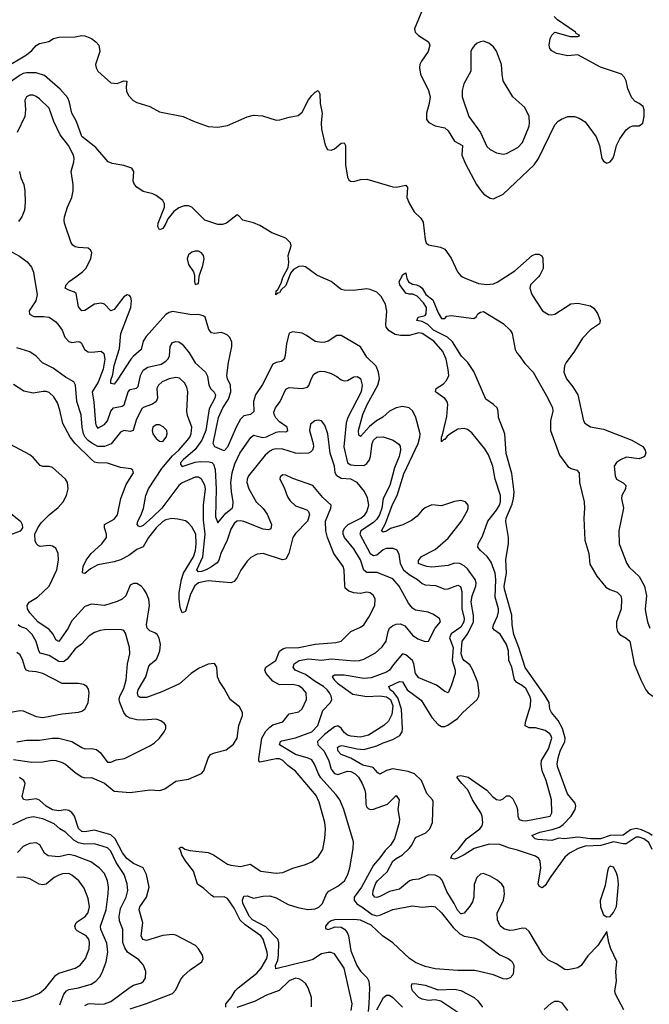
# Model space of a CAD drawing. Header units: inches. Extents: x 1603819 to 1745079, y 385938 to 533966.
# Tile 336 of 561: x 1733868 to 1737752, y 425508 to 431587. Entities that reach past the tile are written whole.
import ezdxf

# ---------------------------------------------------------------- set-up
doc = ezdxf.new("R2010")
doc.units = ezdxf.units.IN
doc.header["$MEASUREMENT"] = 0
doc.layers.add('B7432', color=7, linetype='Continuous')
doc.layers.add('B7433', color=7, linetype='Continuous')

msp = doc.modelspace()

# ---------------------------------------------------------------- linework, layer by layer
at = {"layer": 'B7432', "color": 5}
for points, elevation in [([(1733956.9, 430000), (1733975.8, 429890), (1733966.6, 429850), (1733925.6, 429790), (1733927.8, 429767.8), (1733954.4, 429754.4), (1734014.5, 429754.5), (1734050, 429749.8), (1734090, 429721.5), (1734110, 429699.7), (1734129, 429670), (1734146.4, 429626.4), (1734170, 429599.8), (1734190, 429594.6), (1734230, 429600.5), (1734238, 429598), (1734249.6, 429589.6), (1734267.6, 429550), (1734290, 429536.9), (1734310, 429534.8), (1734370, 429540.7), (1734386.8, 429526.8), (1734393.5, 429490), (1734382.4, 429430), (1734351.1, 429348.9), (1734314.7, 429290), (1734325.1, 429225.1), (1734335.6, 429095.6), (1734339.6, 429079.6), (1734350, 429064.7), (1734390, 429087.9), (1734409.5, 429110), (1734429.1, 429170), (1734446.3, 429190), (1734499, 429201), (1734511.5, 429208.5), (1734536, 429290), (1734550, 429303.4), (1734588.9, 429311.1), (1734598.3, 429321.7), (1734613.4, 429390), (1734630, 429422.2), (1734658.9, 429441.1), (1734739.7, 429460.3), (1734770, 429478), (1734781.5, 429490), (1734790.9, 429510), (1734796.2, 429570), (1734810, 429594.5), (1734830, 429600.3), (1734850, 429597.1), (1734870, 429583.1), (1734912.2, 429530), (1734950, 429467.4), (1735014, 429410), (1735026.4, 429386.4), (1735035, 429330), (1735047.3, 429307.3), (1735067.6, 429287.6), (1735075, 429270), (1735071.4, 429250), (1735035.8, 429184.2), (1735015.8, 429050), (1734991.6, 428990), (1734950, 428932.8), (1734875.3, 428870), (1734859.2, 428850), (1734860.6, 428840.6), (1734870, 428829), (1734950, 428855.3), (1734980.6, 428859.4), (1735036.7, 428856.7), (1735052.5, 428852.5), (1735062.3, 428842.3), (1735073.4, 428810), (1735079.4, 428690), (1735076.6, 428516.6), (1735090, 428480.7), (1735139.5, 428540.5), (1735178.2, 428570), (1735181.7, 428578.3), (1735185.5, 428610), (1735174.3, 428674.3), (1735170.8, 428730), (1735178.7, 428790), (1735195.6, 428844.4), (1735225.9, 428910), (1735292.6, 429007.4), (1735310, 429021.5), (1735368, 429008), (1735390, 429011.2), (1735450, 429040.2), (1735470, 429044.5), (1735510, 429043), (1735522, 429050), (1735517.4, 429070), (1735470, 429103.8), (1735448, 429128), (1735437, 429150), (1735436.2, 429163.8), (1735445.6, 429190), (1735475.2, 429230), (1735510, 429305.4), (1735530, 429315.4), (1735611.3, 429308.7), (1735642.5, 429317.5), (1735652.1, 429327.9), (1735667.8, 429372.2), (1735682.7, 429397.3), (1735706.9, 429413.1), (1735723.8, 429416.2), (1735750, 429413.9), (1735790, 429401.8), (1735824.1, 429384.1), (1735850, 429364.1), (1735870, 429357.2), (1735890, 429359.8), (1735930, 429381), (1735950, 429384.4), (1735970, 429371.2), (1735979.5, 429330), (1735973.8, 429290), (1735891.3, 429130), (1735881.7, 429098.3), (1735867.2, 428950), (1735890.9, 428850.9), (1735910, 428837.9), (1735930, 428836.3), (1735990, 428835.2), (1736010, 428846.6), (1736025.2, 428870), (1736032, 428890), (1736041.9, 428970), (1736050.1, 428989.9), (1736071.4, 429008.6), (1736110, 429010.5), (1736171.4, 428991.4), (1736206.9, 428966.9), (1736214.1, 428954.1), (1736216.3, 428930), (1736207.9, 428890), (1736180.9, 428819.1), (1736150.3, 428710), (1736109.1, 428630.9), (1736101.2, 428570), (1736087.8, 428530), (1736070, 428502.3), (1736050, 428481.6), (1735971.6, 428430), (1735966.5, 428410), (1736030, 428291.2), (1736050, 428277.8), (1736070, 428283.2), (1736110, 428316.2), (1736130, 428323.2), (1736170, 428324.2), (1736194.6, 428314.6), (1736207.1, 428287.1), (1736214.4, 428230), (1736235.5, 428190), (1736270, 428161.7), (1736322.3, 428130), (1736350, 428105.2), (1736370, 428096.8), (1736432.7, 428092.7), (1736490, 428070.8), (1736510, 428073.6), (1736570, 428094.8), (1736587, 428087), (1736595.6, 428055.6), (1736594.8, 427950), (1736609.6, 427890), (1736607.3, 427870), (1736590, 427835.8), (1736530, 427795), (1736519.1, 427770), (1736541.9, 427710), (1736535.9, 427630), (1736553.2, 427570), (1736554, 427550), (1736530, 427473), (1736510, 427430.8), (1736490, 427438), (1736438.5, 427478.5), (1736330, 427524.1), (1736310, 427550.3), (1736299, 427610), (1736290.6, 427630), (1736250, 427666.1), (1736230, 427670.9), (1736174.3, 427605.7), (1736149.8, 427570), (1736130, 427557.5), (1736036.4, 427523.6), (1735990, 427518.9), (1735870, 427538.9), (1735810, 427539), (1735795.6, 427530), (1735806.8, 427510), (1735827.3, 427490), (1735923.4, 427423.4), (1736010, 427407.7), (1736090, 427411.7), (1736130, 427405.7), (1736154.4, 427390), (1736169.9, 427350), (1736163.3, 427296.7), (1736143.7, 427256.3), (1736113.5, 427230), (1736019.2, 427170), (1735970, 427156.3), (1735910, 427163.4), (1735890, 427170.1), (1735870, 427185.2), (1735850, 427211.6), (1735830, 427226.9), (1735810, 427221), (1735747.1, 427172.9), (1735704.3, 427130), (1735706.3, 427110), (1735745.6, 427070), (1735774, 427010), (1735790, 426960.3), (1735810, 426933), (1735830, 426925.5), (1735890, 426947.8), (1735910, 426945.7), (1735938, 426930), (1735957, 426910), (1735980.9, 426870), (1735997, 426830), (1736001.7, 426810), (1736003.9, 426743.9), (1736007.8, 426727.8), (1736017, 426717), (1736030, 426709.8), (1736050, 426712.9), (1736137.2, 426742.8), (1736190, 426796), (1736209.3, 426770), (1736199.7, 426710), (1736209.8, 426650), (1736208.2, 426630), (1736180.2, 426530), (1736154.6, 426490), (1736122.3, 426457.7), (1736090, 426411.3), (1736050, 426367.6), (1735977.3, 426230), (1735930.9, 426170), (1735931.1, 426150), (1735948, 426128), (1735979.3, 426110), (1736042.1, 426062.1), (1736070, 426054.2), (1736090, 426057.7), (1736170, 426093.2), (1736290, 426115.3), (1736350, 426107), (1736410, 426113.7), (1736430, 426109.7), (1736470, 426072.4), (1736541, 425981), (1736582.8, 425942.8), (1736610, 425928.8), (1736670, 425917.2), (1736710, 425903.1), (1736830, 425812.4), (1736881.2, 425790), (1736898, 425778), (1736906.6, 425770), (1736915.6, 425750), (1736915.1, 425710), (1736909.6, 425690.4), (1736892.7, 425670), (1736870, 425662), (1736850, 425665.5), (1736790, 425690.4), (1736675.3, 425715.3), (1736570, 425716.5), (1736430, 425726.6), (1736370, 425740.1), (1736310, 425766.5), (1736273, 425790), (1736170, 425887.5), (1736105.3, 425930), (1736036.8, 425996.8), (1735970, 426027), (1735930, 426031.5), (1735810, 426029.1), (1735790, 426023.2), (1735769.8, 426010), (1735754.7, 425990), (1735754.8, 425974.8), (1735770, 425969.2), (1735814.4, 425985.6), (1735850, 425984.7), (1735871.6, 425971.6), (1735888.9, 425950), (1735896.4, 425930), (1735910, 425836.9), (1735947.6, 425747.6), (1735970, 425711.7), (1736011.1, 425671.1), (1736021.1, 425650), (1736026.5, 425610), (1736021.2, 425510), (1736017.6, 425462.4)], 240), ([(1737594.4, 425474.4), (1737543.1, 425570), (1737539.7, 425590), (1737549.7, 425650), (1737546.4, 425710), (1737551, 425771), (1737515.1, 425850), (1737502.7, 425890), (1737490, 425958), (1737434.8, 425870), (1737372.8, 425807.2), (1737332, 425748), (1737310, 425732.8), (1737250, 425720.4), (1737230, 425721.7), (1737177, 425757), (1737130, 425780.6), (1737094.9, 425814.9), (1737010, 425956.1), (1736990, 425974.8), (1736970, 425978.2), (1736915.7, 425964.3), (1736890, 425962.5), (1736854.4, 425974.4), (1736831.9, 425991.9), (1736816.2, 426030), (1736813.3, 426070), (1736851.7, 426150), (1736859, 426190), (1736854.9, 426230), (1736842, 426250), (1736813.1, 426273.1), (1736770, 426298.3), (1736730, 426314.2), (1736710, 426311.6), (1736687.8, 426290), (1736672.1, 426247.9), (1736668.4, 426170), (1736660.4, 426139.6), (1736645.7, 426114.3), (1736610, 426070.6), (1736593.6, 426066.4), (1736590, 426066.1), (1736567.9, 426087.9), (1736548.4, 426130), (1736503.5, 426203.5), (1736474.7, 426274.7), (1736460.4, 426290), (1736430, 426305.2), (1736390, 426307.7), (1736330, 426280.1), (1736290, 426276.3), (1736272.8, 426270), (1736210, 426218.9), (1736150, 426203.7), (1736090, 426172.2), (1736070, 426167.2), (1736059.6, 426170), (1736045.4, 426185.4), (1736047.3, 426210), (1736065, 426255), (1736075.3, 426270), (1736135.3, 426324.7), (1736170, 426390.6), (1736190, 426407.9), (1736230, 426430.1), (1736269.9, 426470), (1736287.7, 426490), (1736310, 426536.9), (1736373.8, 426566.2), (1736397.7, 426590), (1736414, 426630), (1736419, 426759), (1736415.1, 426770), (1736379.8, 426810), (1736346.3, 426890), (1736302.7, 426930), (1736264.4, 426944.4), (1736170, 426960.5), (1736129.8, 426950.2), (1736090, 426928.1), (1736076.4, 426936.4), (1736048.7, 426968.7), (1735983.7, 426983.7), (1735910, 427026.8), (1735850, 427049), (1735833.3, 427070), (1735827.5, 427092.5), (1735838.2, 427101.8), (1735854.9, 427105.1), (1735950, 427084), (1735990, 427081.8), (1736070, 427103.8), (1736110, 427122.4), (1736170, 427141.6), (1736212.8, 427167.2), (1736226.6, 427190), (1736230.3, 427209.7), (1736224.1, 427330), (1736199.5, 427399.5), (1736174.2, 427434.2), (1736152.7, 427450), (1736145.4, 427470), (1736210, 427500.9), (1736230, 427499.6), (1736257.4, 427450), (1736344.5, 427384.5), (1736410, 427278.9), (1736450, 427235.2), (1736470, 427223.5), (1736490, 427222.4), (1736509.1, 427230.9), (1736567.6, 427272.4), (1736601.4, 427310), (1736690, 427388.5), (1736699.8, 427410), (1736701.6, 427430), (1736693.6, 427493.6), (1736664.1, 427570), (1736643.7, 427603.7), (1736610, 427629.9), (1736601.6, 427641.6), (1736592.1, 427672.1), (1736597.1, 427750), (1736630, 427793.5), (1736667.5, 427870), (1736668.3, 427908.3), (1736653.3, 427990), (1736658.9, 428030), (1736682.2, 428090), (1736683.4, 428110), (1736677.6, 428130), (1736630, 428196.6), (1736610, 428214.4), (1736582, 428230), (1736550, 428232.3), (1736510, 428216.4), (1736410, 428205.9), (1736379.6, 428210), (1736342.4, 428222.4), (1736328.8, 428230), (1736327.3, 428247.3), (1736346.7, 428273.3), (1736430, 428316.6), (1736510, 428384.7), (1736592.8, 428490), (1736630, 428556.4), (1736635.2, 428570), (1736635.3, 428590), (1736618, 428610), (1736590, 428618.8), (1736550, 428612.1), (1736470, 428585.1), (1736410, 428592.4), (1736370, 428573.3), (1736350, 428557.6), (1736319.3, 428520.7), (1736285.1, 428494.9), (1736231.1, 428468.9), (1736155.7, 428444.3), (1736130, 428428.4), (1736110, 428422.9), (1736100.4, 428430), (1736124.1, 428475.9), (1736166.9, 428593.1), (1736197.1, 428650), (1736237.2, 428782.8), (1736325.2, 428970), (1736336.8, 429010), (1736337.9, 429030), (1736311.8, 429130), (1736293.6, 429170), (1736270, 429190.4), (1736230, 429199), (1736190, 429191.3), (1736150, 429170.4), (1736107.8, 429132.2), (1736069.5, 429110.5), (1736024.7, 429075.3), (1735970, 429013), (1735960.9, 429020.9), (1735958.5, 429050), (1735984, 429150), (1736011, 429210), (1736076.6, 429330), (1736087.1, 429370), (1736081.5, 429410), (1736066.9, 429446.9), (1736010, 429502.8), (1735970, 429567.9), (1735850, 429636.8), (1735823.4, 429636.6), (1735770, 429602.6), (1735750, 429595.1), (1735730, 429593.7), (1735690, 429600.4), (1735637.5, 429637.5), (1735610, 429650.8), (1735550, 429659.8), (1735530, 429651), (1735513, 429587), (1735506.1, 429513.9), (1735498.5, 429490), (1735482.7, 429477.3), (1735450.2, 429469.8), (1735430, 429459.6), (1735364.7, 429335.3), (1735321.8, 429270), (1735310.6, 429230), (1735312.3, 429167.7), (1735291.7, 429150), (1735250, 429140.9), (1735230, 429120.2), (1735202.8, 429070), (1735150, 428946.6), (1735130, 428924.8), (1735071.2, 428950), (1735060.8, 428970), (1735094.7, 429130), (1735121.4, 429190), (1735155.8, 429244.2), (1735170.3, 429290), (1735168, 429330), (1735149.1, 429369.1), (1735145.4, 429390), (1735155.3, 429470), (1735176, 429570), (1735176.3, 429596.3), (1735164.5, 429624.5), (1735150, 429639.3), (1735130, 429649.8), (1735110, 429654.5), (1735070, 429649.7), (1735050, 429654), (1735034.7, 429674.7), (1735011.5, 429750), (1734998.9, 429758.9), (1734970, 429765.6), (1734930, 429764), (1734810, 429785), (1734790, 429779.4), (1734770, 429766.2), (1734647.3, 429630), (1734630, 429602.4), (1734617.4, 429550), (1734570.4, 429509.6), (1734554.2, 429490), (1734470, 429360.3), (1734450, 429336.8), (1734430, 429340.9), (1734430, 429360.7), (1734443, 429397), (1734450, 429452), (1734482.9, 429557.1), (1734492, 429650), (1734552.9, 429810), (1734556.5, 429850), (1734553.4, 429873.4), (1734544.5, 429884.5), (1734530, 429887.3), (1734510, 429876.3), (1734450, 429796.9), (1734430, 429789.7), (1734390, 429829.7), (1734370, 429836.5), (1734329.6, 429830.4), (1734270, 429791.1), (1734250, 429789.7), (1734230, 429813.2), (1734215.6, 429895.6), (1734205.5, 429905.5), (1734170, 429916.1), (1734149, 429929), (1734153.5, 429950), (1734172.2, 429970), (1734214.1, 430000)], 220), ([(1734946.2, 430000), (1734945.5, 429970), (1734950, 429952), (1734970, 429958), (1734975, 430000)], 220), ([(1735529.6, 430000), (1735510, 429945.7), (1735481.6, 429918.4), (1735470, 429900.5), (1735460.7, 429899.3), (1735448.2, 429888.2), (1735450, 429912.4), (1735459.3, 429920.7), (1735479.8, 429960.2), (1735490, 429995.8), (1735492.4, 430000)], 180), ([(1737770, 426463.7), (1737750, 426505.6), (1737718.5, 426530), (1737690, 426539.9), (1737670, 426539.9), (1737610, 426499.2), (1737590, 426498), (1737530, 426509.7), (1737451.9, 426488.1), (1737355.7, 426484.3), (1737312.9, 426470), (1737259, 426441), (1737230, 426415.2), (1737143.9, 426296.1), (1737110, 426240.4), (1737090, 426227.1), (1737074.3, 426234.3), (1737066.6, 426250), (1737082.9, 426350), (1737079.3, 426390), (1737070, 426406.8), (1737050, 426422), (1736939.4, 426459.4), (1736890, 426470.9), (1736830, 426493.3), (1736763.5, 426496.5), (1736670.6, 426469.4), (1736610, 426430.5), (1736568, 426410), (1736550, 426404.7), (1736527.6, 426410), (1736535.3, 426430), (1736575.4, 426464.6), (1736623.4, 426530), (1736705.9, 426590), (1736720.2, 426610), (1736725, 426630), (1736720.9, 426670), (1736713, 426690), (1736661.5, 426770), (1736632.3, 426832.3), (1736595.6, 426870), (1736565.1, 426910), (1736570, 426917), (1736590, 426919.8), (1736635, 426910), (1736750, 426830.1), (1736783.5, 426790), (1736810, 426773.1), (1736832, 426768), (1736850, 426776.9), (1736870, 426795.5), (1736890, 426795.5), (1736910, 426775.6), (1736933.3, 426730), (1736939.1, 426710), (1736940.7, 426670), (1736950, 426648.9), (1736970, 426641.5), (1736990, 426641.1), (1737140.9, 426670), (1737150.8, 426690), (1737148.3, 426770), (1737114.8, 426890), (1737090.6, 426950), (1737085.4, 426990), (1737087.5, 427012.5), (1737130, 427085), (1737149.8, 427150), (1737145.3, 427170), (1737138.5, 427178.5), (1737110, 427199.1), (1737050, 427215.2), (1737010, 427214.2), (1736985.9, 427225.9), (1736987.9, 427250), (1737018.8, 427350), (1737020.4, 427390), (1737015.8, 427410), (1736990, 427456.7), (1736970, 427474.6), (1736934.6, 427494.6), (1736920.9, 427510), (1736902.8, 427590), (1736886.2, 427630), (1736883.4, 427690), (1736870.3, 427730), (1736832.5, 427792.5), (1736797, 427817), (1736786.4, 427830), (1736789.9, 427850), (1736816.3, 427903.7), (1736822.2, 427930), (1736821.5, 427950), (1736801.9, 428021.9), (1736804.5, 428130), (1736800.5, 428170), (1736776.9, 428236.9), (1736751.6, 428271.6), (1736709.9, 428310), (1736694.8, 428330), (1736695.4, 428350), (1736722, 428398), (1736755.7, 428490), (1736810, 428558.6), (1736827.2, 428590), (1736833.1, 428610), (1736833.5, 428650), (1736800.9, 428750), (1736786.1, 428830), (1736759.6, 428899.6), (1736738, 428938), (1736656.2, 429036.2), (1736630, 429056.1), (1736610, 429063), (1736570, 429058.5), (1736527.3, 429032.7), (1736505.1, 429014.9), (1736490, 428994.3), (1736485.1, 428994.9), (1736470, 428980.9), (1736469.3, 429010), (1736476.4, 429023.6), (1736503.3, 429136.7), (1736509.1, 429210), (1736504.4, 429230), (1736490, 429247.6), (1736432.4, 429290), (1736438, 429310), (1736481.2, 429338.8), (1736501.3, 429358.7), (1736514.8, 429390), (1736512, 429428), (1736498.4, 429490), (1736478.6, 429538.6), (1736422.1, 429602.1), (1736350, 429648.9), (1736330, 429653), (1736270, 429637.7), (1736216.8, 429636.8), (1736183.3, 429643.3), (1736146.4, 429666.4), (1736129.2, 429689.2), (1736125.5, 429705.5), (1736133.3, 429786.7), (1736125.2, 429830), (1736098.6, 429878.6), (1736070, 429903.8), (1736030, 429921.9), (1736010, 429925.9), (1735924.7, 429915.3), (1735870, 429916), (1735850, 429921.7), (1735789.4, 429969.4), (1735722.9, 430000)], 180), ([(1737770.3, 426550.3), (1737750, 426563.9), (1737704.2, 426584.2), (1737670, 426593.5), (1737636.1, 426583.9), (1737590, 426552.3), (1737510, 426548.8), (1737450, 426528.3), (1737390, 426530), (1737310, 426539.2), (1737229, 426529), (1737193.8, 426533.8), (1737150, 426519.7), (1737064.8, 426524.8), (1737047.3, 426530), (1737027, 426550), (1737076.2, 426570), (1737153.5, 426586.5), (1737198.7, 426601.3), (1737221.4, 426618.6), (1737270.4, 426669.6), (1737294.2, 426710), (1737298.5, 426730), (1737294.3, 426750), (1737246.4, 426806.4), (1737187.8, 426970), (1737184.4, 426990), (1737189.5, 427030), (1737202.1, 427070), (1737231.2, 427130), (1737231.8, 427150), (1737216.7, 427210), (1737190, 427260.4), (1737147.9, 427310), (1737139.1, 427330), (1737133.9, 427370), (1737110, 427412.1), (1736986.6, 427586.6), (1736947.3, 427710), (1736916, 427790), (1736906.7, 427850), (1736904.3, 427910), (1736858.2, 428070), (1736856.9, 428090), (1736869.9, 428170), (1736866.7, 428253.3), (1736884.2, 428350), (1736882.7, 428390), (1736867.7, 428487.7), (1736868.7, 428508.7), (1736905, 428595), (1736914.3, 428630), (1736917.7, 428670), (1736904.5, 428784.5), (1736868.4, 428908.4), (1736860.7, 429030), (1736822, 429130), (1736819.2, 429170), (1736812.4, 429190), (1736791.6, 429211.6), (1736743.6, 429243.6), (1736670, 429414), (1736631.5, 429470), (1736592.4, 429510), (1736536.9, 429596.9), (1736506, 429626), (1736421.5, 429670), (1736384.6, 429704.6), (1736350, 429724.2), (1736318, 429730), (1736326, 429750), (1736370, 429760.7), (1736375.1, 429770), (1736378, 429810), (1736358.9, 429838.9), (1736319.8, 429879.8), (1736293, 429893), (1736270, 429892.2), (1736250, 429898.9), (1736212.8, 429950), (1736209.7, 429970), (1736224.2, 430000)], 160), ([(1736254.3, 430000), (1736256, 429990), (1736267.3, 429967.3), (1736290, 429954.7), (1736314.8, 429950), (1736338.9, 429938.9), (1736350.5, 429930), (1736373, 429890), (1736416.5, 429856.5), (1736450, 429776), (1736470, 429741.6), (1736490, 429741), (1736503.6, 429756.4), (1736530, 429760.3), (1736670, 429741), (1736686.3, 429753.7), (1736694, 429770), (1736710, 429780.7), (1736730, 429786), (1736850, 429710.8), (1736894, 429670), (1736906, 429650), (1736924, 429550), (1736934, 429530), (1736950, 429514), (1736983.7, 429463.7), (1737034.9, 429410), (1737126, 429250), (1737154.9, 429190), (1737157.4, 429170), (1737142.3, 429110), (1737143.2, 429050), (1737198.4, 428898.4), (1737250, 428829.1), (1737270, 428816.2), (1737305.3, 428805.3), (1737318.7, 428790), (1737320.9, 428730), (1737350.3, 428610.3), (1737353.1, 428570), (1737348.4, 428510), (1737353.4, 428373.4), (1737377.8, 428290), (1737385, 428225), (1737428.9, 428150), (1737484.1, 428084.1), (1737508.3, 428068.3), (1737553, 428053), (1737576.5, 428030), (1737580.3, 428010), (1737578.5, 427950), (1737550.3, 427870), (1737550, 427834), (1737555.5, 427810), (1737570.6, 427790), (1737610, 427768.7), (1737631.3, 427750), (1737658.3, 427610), (1737699.5, 427510), (1737730.2, 427450.2), (1737744.4, 427430), (1737774, 427410)], 160), ([(1736600, 430000), (1736612.3, 429992.3), (1736698.9, 429958.9), (1736750, 429952.2), (1736790, 429956.3), (1736813.4, 429966.6), (1736865.2, 430000)], 180), ([(1737067.3, 430000), (1737018.7, 429950), (1737015.3, 429930), (1737028.2, 429890), (1737092.2, 429790), (1737130, 429766.5), (1737150, 429764), (1737170, 429767.9), (1737268.4, 429831.6), (1737310, 429836.9), (1737390, 429820.7), (1737410, 429806), (1737432.3, 429772.3), (1737448, 429730), (1737445.5, 429710), (1737388.2, 429671.8), (1737340.3, 429619.7), (1737290, 429539.7), (1737238.5, 429470), (1737227.9, 429450), (1737225.3, 429410), (1737241.7, 429370), (1737280, 429320), (1737310.2, 429270), (1737345.3, 429110), (1737354.9, 429094.9), (1737390, 429072.4), (1737470, 429058.2), (1737644.9, 428990), (1737711.3, 428951.3), (1737727.3, 428930), (1737730.8, 428910), (1737722.8, 428890), (1737714.9, 428885.1), (1737690, 428875.6), (1737610, 428885.4), (1737573.4, 428870), (1737550, 428853.3), (1737535.8, 428830), (1737541.7, 428770), (1737548.8, 428750), (1737590, 428726.7), (1737606.7, 428710), (1737604.9, 428690), (1737582, 428650), (1737579.6, 428630), (1737592.9, 428570), (1737564.6, 428430), (1737566.2, 428350), (1737612.4, 428230), (1737627.6, 428207.6), (1737688.4, 428148.4), (1737723.1, 428090), (1737735.2, 428030), (1737725.7, 427950), (1737727.9, 427930), (1737741.1, 427870), (1737755.3, 427830)], 180), ([(1735913.6, 425470), (1735917.8, 425510), (1735915.3, 425530), (1735870, 425731.1), (1735810, 425818.4), (1735790, 425827.8), (1735770, 425828.2), (1735730, 425819.7), (1735675.3, 425784.7), (1735650, 425775.5), (1735447, 425727), (1735446.2, 425746.2), (1735459.8, 425780.2), (1735464.3, 425810), (1735465.6, 425890), (1735460.2, 425910), (1735385.6, 425985.6), (1735303.4, 426030), (1735286.2, 426050), (1735245.1, 426130), (1735242.2, 426150), (1735250, 426175.3), (1735270, 426176.5), (1735310, 426163.1), (1735370, 426176.1), (1735410, 426177.8), (1735450, 426164.7), (1735524, 426124), (1735584.4, 426104.4), (1735646.1, 426093.9), (1735690, 426096.8), (1735712.8, 426107.2), (1735736.4, 426130), (1735761, 426190), (1735774.3, 426205.7), (1735830, 426236.9), (1735870.5, 426269.5), (1735891.4, 426308.6), (1735904.4, 426350), (1735925, 426470), (1735927.8, 426510), (1735868.2, 426710), (1735842.2, 426770), (1735820.4, 426800.4), (1735725.5, 426905.5), (1735710.9, 426930), (1735687.3, 426990), (1735670, 427017.7), (1735648.3, 427028.3), (1735569.8, 427050), (1735470.9, 427110), (1735475.8, 427130), (1735485.8, 427134.2), (1735570, 427153.6), (1735670, 427190.1), (1735706.4, 427230), (1735737.9, 427322.1), (1735785.1, 427370), (1735792.6, 427390), (1735789.8, 427410), (1735779.4, 427430), (1735765, 427450), (1735742, 427470), (1735690, 427500.1), (1735630, 427544.8), (1735566.2, 427570), (1735554.5, 427590), (1735561.4, 427610), (1735591.1, 427630), (1735650, 427640.7), (1735730, 427633.3), (1735790, 427640.1), (1735932, 427628), (1735964, 427630), (1735990, 427637.8), (1736062.8, 427677.2), (1736104.4, 427715.6), (1736128.7, 427750), (1736140.6, 427810), (1736149.8, 427830), (1736170, 427845.8), (1736190, 427854.3), (1736216.1, 427856.1), (1736244.3, 427844.3), (1736290, 427787.2), (1736323.1, 427763.1), (1736370, 427746.7), (1736389.7, 427750.3), (1736430, 427830.4), (1736462.9, 427870), (1736458, 427890), (1736416.2, 427916.2), (1736388, 427928), (1736310, 427941), (1736290, 427954), (1736265.3, 427985.3), (1736209.3, 428089.3), (1736170, 428135.5), (1736074, 428174), (1736010, 428172.9), (1735990, 428187.9), (1735970, 428252.3), (1735930, 428320.7), (1735871.3, 428390), (1735862.3, 428410), (1735863, 428430), (1735873.6, 428450), (1735893.8, 428470), (1735971.4, 428510), (1735997, 428530), (1736010, 428547.6), (1736020.7, 428590), (1736014, 428634), (1735993.9, 428673.9), (1735949.8, 428730), (1735910, 428749.9), (1735850, 428754.4), (1735823.4, 428770), (1735814.2, 428790), (1735809.4, 428830), (1735782.2, 428910), (1735768.5, 429030), (1735750, 429083.7), (1735730, 429109.6), (1735710, 429113.7), (1735689.2, 429110.8), (1735662, 429090), (1735656.5, 429050), (1735678.9, 428970), (1735679.6, 428950), (1735674.6, 428930), (1735662.4, 428917.6), (1735649.2, 428910.8), (1735591.5, 428908.5), (1735570, 428911.1), (1735490, 428935.7), (1735450, 428937.6), (1735430, 428933.1), (1735410, 428922.9), (1735381.3, 428898.7), (1735278.6, 428770), (1735270.2, 428750), (1735268.8, 428730), (1735281.6, 428690), (1735327.1, 428610), (1735370, 428568), (1735393.5, 428533.5), (1735421.3, 428470), (1735416.1, 428443.9), (1735402.5, 428437.5), (1735370, 428440.6), (1735250, 428488.3), (1735230, 428492.6), (1735208.1, 428490), (1735190, 428476.2), (1735170, 428441.5), (1735146.7, 428373.3), (1735108.6, 428291.4), (1735096.8, 428250), (1735085.8, 428234.2), (1735051.9, 428208.1), (1735018.9, 428190), (1734990, 428179.7), (1734970, 428178.5), (1734960.6, 428190), (1734998.1, 428270), (1735011.1, 428410), (1735002.6, 428497.4), (1735001.3, 428590), (1735014.1, 428690), (1735010, 428712.4), (1734988.4, 428750), (1734970, 428763.1), (1734950, 428763.1), (1734870, 428726.8), (1734850, 428710.7), (1734744, 428570), (1734690, 428517.7), (1734630, 428464.2), (1734610, 428455.8), (1734599.7, 428459.7), (1734592.2, 428470), (1734595.7, 428490), (1734615.1, 428524.9), (1734631.8, 428568.2), (1734646.2, 428650), (1734662.1, 428690), (1734744.8, 428815.2), (1734810, 428894.1), (1734849.4, 428930), (1734903.4, 428990), (1734918.3, 429010), (1734926.2, 429030), (1734928.8, 429070), (1734903.4, 429143.4), (1734899.4, 429170), (1734904.5, 429290), (1734898.6, 429318.6), (1734885, 429345), (1734853.4, 429373.4), (1734830, 429378.3), (1734790, 429368.7), (1734746.5, 429350), (1734723.5, 429330), (1734714.5, 429310), (1734718, 429250), (1734710.2, 429230), (1734687.1, 429212.9), (1734630, 429193.2), (1734618.9, 429181.1), (1734585.9, 429114.1), (1734568.7, 429051.3), (1734550, 429045), (1734510, 429051.2), (1734490, 429039.1), (1734432.2, 428967.8), (1734390, 428951.5), (1734350, 428952.4), (1734311.7, 428971.7), (1734290, 428988.5), (1734271.2, 429010), (1734261.3, 429030), (1734253.2, 429070), (1734246.7, 429146.7), (1734221.1, 429230), (1734212.7, 429330), (1734202.6, 429350), (1734150, 429379.8), (1734075, 429435), (1734007.9, 429467.9), (1733969, 429509), (1733930, 429535.1), (1733850, 429561.7)], 260), ([(1735139, 425490), (1735138.9, 425510), (1735171.9, 425550), (1735196.2, 425590), (1735215, 425610), (1735330, 425700.5), (1735358, 425730), (1735393.1, 425790), (1735396.8, 425810), (1735394.3, 425830), (1735369.9, 425910), (1735356, 425930), (1735258.8, 425998.8), (1735228, 426028), (1735190, 426101.5), (1735150, 426160.2), (1735130, 426171.4), (1735067.8, 426170), (1735050, 426179.3), (1735003.5, 426223.5), (1734965.6, 426250), (1734939.9, 426330), (1734890, 426393.8), (1734868.6, 426430), (1734859.1, 426459.1), (1734849.7, 426470.3), (1734862, 426478), (1734870, 426477.4), (1734886, 426466), (1734917.7, 426457.7), (1735030, 426444.1), (1735062.8, 426430), (1735150, 426373.8), (1735170, 426366.5), (1735230, 426359.1), (1735290, 426372.4), (1735356.3, 426330), (1735450, 426316.5), (1735490, 426321.7), (1735551.7, 426348.3), (1735630, 426371.2), (1735670, 426387.9), (1735710, 426418.9), (1735737.6, 426462.4), (1735750, 426532), (1735753.3, 426590), (1735750.5, 426630), (1735714.9, 426754.9), (1735696.1, 426796.1), (1735570, 426947), (1735521.8, 426981.8), (1735490, 427013.6), (1735470, 427023.1), (1735450, 427023.7), (1735350, 427002.5), (1735343.4, 427010), (1735342.3, 427022.3), (1735362.4, 427150), (1735386.2, 427193.8), (1735410, 427219.5), (1735430, 427232.7), (1735490, 427251.6), (1735530, 427301.3), (1735590, 427313.4), (1735610, 427331.7), (1735637.5, 427390), (1735634.4, 427430), (1735615.2, 427455.2), (1735590, 427474.2), (1735550, 427482.3), (1735470, 427480.7), (1735430, 427502.1), (1735387.3, 427550), (1735379.8, 427570), (1735387.1, 427590), (1735447.7, 427630), (1735470, 427687.2), (1735490, 427703.3), (1735510, 427708.7), (1735590, 427710.6), (1735690, 427731.5), (1735818.8, 427741.2), (1735850, 427749.4), (1735910, 427810.2), (1735970, 427836.1), (1735990, 427851.5), (1736021.9, 427898.1), (1736058.6, 427970), (1736059.8, 428010), (1736050, 428032.1), (1736030, 428048.7), (1736010, 428051.3), (1735970, 428044.5), (1735930, 428047.6), (1735898.7, 428058.7), (1735876.6, 428076.6), (1735872.5, 428092.5), (1735869, 428189), (1735863.5, 428210), (1735806.5, 428290), (1735766.3, 428390), (1735755.7, 428430), (1735754.4, 428490), (1735787.6, 428570), (1735789.4, 428590), (1735737.3, 428637.3), (1735676.9, 428710), (1735553.4, 428753.4), (1735510, 428774.5), (1735490, 428776), (1735475.6, 428764.4), (1735472.2, 428750), (1735498.3, 428698.3), (1735520.1, 428640.1), (1735535.5, 428615.5), (1735570, 428584.4), (1735639.9, 428559.9), (1735650.4, 428550), (1735655.8, 428530), (1735643.6, 428490), (1735570, 428414.7), (1735553.2, 428390), (1735528.5, 428291.5), (1735510, 428255.4), (1735488, 428252), (1735370, 428291.5), (1735332.7, 428287.3), (1735294.2, 428265.8), (1735270, 428242.6), (1735231.3, 428188.7), (1735210, 428143.5), (1735190, 428118), (1735169.2, 428110.8), (1735030, 428122.3), (1734970, 428109.9), (1734948.9, 428091.1), (1734920.9, 428039.1), (1734890, 427933.5), (1734870, 427925.4), (1734857.9, 427957.9), (1734851.4, 428011.4), (1734852.5, 428050), (1734866.3, 428130), (1734878, 428170), (1734940.1, 428270), (1734952.6, 428310), (1734956.2, 428350), (1734955, 428410), (1734930, 428455), (1734910, 428478.4), (1734890, 428492.8), (1734843.5, 428503.5), (1734807.1, 428507.1), (1734770, 428499.2), (1734750, 428488.5), (1734708.9, 428450), (1734661.9, 428390), (1734628.5, 428331.5), (1734590, 428315), (1734541, 428279), (1734490, 428252), (1734450, 428239.1), (1734350, 428220.6), (1734303.6, 428196.4), (1734270, 428167.6), (1734259, 428170), (1734254.5, 428174.5), (1734259.5, 428210), (1734277.5, 428250), (1734308.6, 428290), (1734374.1, 428350), (1734402.3, 428390), (1734402.8, 428410), (1734389.9, 428450), (1734391.1, 428470), (1734450, 428502.9), (1734471.5, 428530), (1734490.6, 428630), (1734523.5, 428716.5), (1734569.4, 428790), (1734566, 428806), (1734552.8, 428812.8), (1734490, 428821), (1734410, 428849.1), (1734347, 428850), (1734330, 428854.5), (1734310, 428870.6), (1734210.4, 428970), (1734178.7, 429010), (1734134.1, 429094.1), (1734116.1, 429176.1), (1734100.9, 429220.9), (1734078, 429258), (1734050, 429284), (1734030, 429291.9), (1734011.8, 429291.8), (1733950, 429281), (1733892.9, 429292.9), (1733830, 429335)], 280), ([(1733830, 427018.7), (1733942.3, 427002.3), (1734010, 427005.2), (1734065.6, 427014.4), (1734090, 427012.3), (1734130, 427000.9), (1734150, 426990.1), (1734210, 426937.9), (1734250, 426911.2), (1734270, 426906.8), (1734310, 426907.3), (1734390, 426872.6), (1734450, 426823.6), (1734550, 426814.3), (1734670, 426831.3), (1734732.4, 426827.6), (1734762.2, 426837.8), (1734830, 426886), (1734910, 426898.4), (1734988.3, 426931.7), (1735003.6, 426950), (1735030, 427027.3), (1735045.6, 427050), (1735070, 427060.8), (1735140.8, 427079.2), (1735186.5, 427113.5), (1735209, 427150), (1735219.9, 427230), (1735242.3, 427290), (1735242, 427310), (1735223.7, 427343.7), (1735166.6, 427390), (1735130, 427456.9), (1735099.9, 427499.9), (1735087.8, 427530), (1735083, 427590), (1735070, 427611.5), (1735030, 427607.6), (1734970, 427580.3), (1734926, 427550), (1734853.2, 427486.8), (1734743.7, 427436.3), (1734650, 427402.5), (1734610, 427401), (1734597.6, 427410), (1734594, 427430), (1734598.8, 427450), (1734646.1, 427530), (1734664.5, 427595.5), (1734675.7, 427610), (1734710, 427637.2), (1734717.8, 427650), (1734731.5, 427690), (1734735.4, 427730), (1734728.8, 427768.8), (1734716.5, 427790), (1734702.1, 427802.1), (1734670, 427814.5), (1734654, 427830), (1734650.4, 427850.4), (1734668.1, 427970), (1734663.8, 428010), (1734648.5, 428048.5), (1734634.2, 428070), (1734616.8, 428090), (1734590, 428105.5), (1734570, 428106.2), (1734550, 428095.8), (1734522.7, 428030), (1734500.7, 428010), (1734470, 427993.7), (1734390.8, 427969.2), (1734310, 427977.3), (1734270, 427962.9), (1734187.8, 427872.2), (1734167.3, 427830), (1734110, 427748.3), (1734090, 427757.7), (1734073.4, 427793.4), (1734050, 427821.2), (1733978.8, 427870), (1733930, 427924.2), (1733916.2, 427950), (1733913.9, 427970), (1733926.6, 427990), (1733978.4, 428021.6), (1734049.9, 428090), (1734096.2, 428190), (1734107.7, 428250), (1734105.9, 428290), (1734090, 428324.5), (1734070, 428336.6), (1734050, 428340.7), (1733994.3, 428334.3), (1733980.7, 428340.7), (1733970.8, 428350.8), (1733963.1, 428370), (1733962, 428410), (1733979.7, 428450), (1734000.7, 428479.3), (1734048.9, 428530), (1734105.3, 428574.7), (1734135.7, 428610), (1734155.4, 428650), (1734167.1, 428690), (1734163.1, 428730), (1734150.8, 428750), (1734070, 428822.8), (1734050, 428828.8), (1734010, 428827.4), (1733994.7, 428834.7), (1733950, 428883.9), (1733930, 428899.2), (1733750, 428996.1)], 320), ([(1733782.3, 428562.3), (1733872.7, 428490), (1733883, 428470), (1733884.9, 428450), (1733870.3, 428429.7), (1733810, 428407)], 320), ([(1733850, 427127.2), (1733910, 427137.5), (1733990, 427138), (1734070.7, 427150.7), (1734110, 427151.3), (1734190.1, 427130.1), (1734250, 427092.6), (1734270, 427085.3), (1734310, 427087.6), (1734340.8, 427080.8), (1734363.2, 427063.2), (1734410, 427001.6), (1734430, 427002.4), (1734463.7, 427016.3), (1734514, 427026), (1734674.9, 427105.1), (1734699, 427121), (1734729.6, 427150), (1734759.5, 427190), (1734769.3, 427210), (1734769.3, 427230), (1734762, 427242), (1734738.3, 427258.3), (1734710, 427267.8), (1734630, 427261.2), (1734590, 427264.4), (1734550, 427275), (1734527.5, 427287.5), (1734510, 427308.5), (1734484.7, 427370), (1734482.1, 427390), (1734486.4, 427410), (1734510, 427456.5), (1734524.1, 427510), (1734533.2, 427610), (1734547.9, 427672.1), (1734544.1, 427710), (1734519.6, 427799.6), (1734510, 427816.2), (1734490, 427822.6), (1734390, 427819.3), (1734364.1, 427815.9), (1734330, 427804), (1734297.1, 427782.9), (1734248.1, 427731.9), (1734210, 427702.2), (1734161.2, 427638.8), (1734137.2, 427622.8), (1734110, 427625), (1734050, 427660.7), (1733994.8, 427674.8), (1733984.7, 427690), (1733968.5, 427748.5), (1733943.7, 427790), (1733910, 427825.4), (1733870, 427839.9), (1733857.9, 427850)], 340), ([(1733810, 427312), (1733870, 427322.3), (1733890, 427319.6), (1733970, 427284.6), (1734010, 427278), (1734130, 427301.5), (1734230, 427311.8), (1734250, 427317.6), (1734269.7, 427330.3), (1734291.1, 427368.9), (1734296.3, 427430), (1734292.7, 427452.7), (1734282.7, 427470), (1734261.7, 427481.7), (1734230, 427488), (1734130, 427488.4), (1734010, 427550.6), (1733970, 427561.1), (1733924, 427564), (1733910.5, 427570.5), (1733901.6, 427581.6), (1733887.7, 427630), (1733870, 427666), (1733850, 427680.4)], 360), ([(1734550, 425479.5), (1734650, 425512.5), (1734810, 425575.2), (1734830, 425596.5), (1734860.5, 425659.5), (1734877.3, 425682.7), (1734919.2, 425720.8), (1734991.6, 425770), (1734998.9, 425790), (1734995.8, 425810), (1734971.1, 425850), (1734951.4, 425871.4), (1734830, 425935.4), (1734810, 425939.1), (1734750, 425931.9), (1734650, 425901.4), (1734626.7, 425906.7), (1734616.8, 425930), (1734626.7, 426010), (1734604, 426090), (1734608.3, 426110), (1734650.6, 426170), (1734667.2, 426230), (1734650.8, 426310), (1734629.3, 426349.3), (1734570, 426377), (1734527.9, 426407.9), (1734502.9, 426442.9), (1734455.7, 426530), (1734430, 426554.1), (1734330, 426581.9), (1734270, 426571.6), (1734250, 426574), (1734230, 426592.6), (1734206.5, 426670), (1734190, 426691.5), (1734170, 426704.9), (1734150, 426708.2), (1734110, 426702.7), (1734070, 426708.5), (1734031.7, 426730), (1733990, 426768.4), (1733970, 426776.8), (1733910, 426767.9), (1733891.8, 426771.8), (1733882.9, 426790), (1733901.5, 426870), (1733893.8, 426890), (1733867.4, 426907.4)], 320), ([(1734270, 425500.2), (1734289.5, 425510.5), (1734307.5, 425512.5), (1734352.1, 425507.9), (1734389.9, 425510.1), (1734430, 425525.5), (1734550, 425614.2), (1734570, 425625.6), (1734618.9, 425641.1), (1734631.1, 425650), (1734643.5, 425670), (1734646.2, 425710), (1734631, 425750), (1734602.1, 425782.1), (1734532.9, 425830), (1734515.4, 425855.4), (1734503.6, 425890), (1734503.2, 425970), (1734483.7, 426023.7), (1734480.4, 426050), (1734490, 426099), (1734525.3, 426170), (1734534.9, 426210), (1734531.3, 426251.3), (1734512.5, 426310), (1734462.3, 426382.3), (1734430, 426452.8), (1734410, 426473.9), (1734330, 426497.4), (1734270, 426497), (1734230, 426505.5), (1734201.7, 426521.7), (1734151, 426571), (1734114.4, 426590), (1734080.9, 426620.9), (1734010, 426653), (1733950, 426664.4), (1733910, 426657), (1733824.2, 426615.8)], 340), ([(1734115, 425505), (1734140.2, 425570), (1734155.6, 425590), (1734170, 425598.7), (1734230, 425608.3), (1734307.9, 425632.1), (1734337.4, 425650), (1734362.5, 425677.5), (1734376.4, 425703.6), (1734400.2, 425770), (1734412.1, 425830), (1734405.8, 425885.8), (1734367.5, 425970), (1734366.1, 425990), (1734401.7, 426090), (1734414.3, 426190), (1734415.5, 426230), (1734409.9, 426269.9), (1734390, 426315), (1734357.8, 426350), (1734306.6, 426386.6), (1734210, 426424.9), (1734170, 426431.7), (1734110, 426417.3), (1734043.5, 426423.5), (1734021.5, 426441.5), (1733992.1, 426492.1), (1733970, 426503.9), (1733930, 426499.8), (1733910, 426492.7), (1733890, 426482.2), (1733854.3, 426445.7)], 360), ([(1733778.3, 425518.3), (1733870, 425533), (1733930, 425550.7), (1733990, 425575.9), (1734029.9, 425610.1), (1734090, 425687.3), (1734110, 425699.5), (1734210, 425730.8), (1734240.3, 425750), (1734273.6, 425790), (1734297, 425850), (1734299, 425890), (1734294.6, 425910), (1734277.8, 425930), (1734221.6, 425961.6), (1734213.7, 425970), (1734208.4, 425990), (1734215.4, 426010), (1734222.8, 426017.2), (1734270.9, 426050), (1734287.6, 426070), (1734294.8, 426090), (1734297.3, 426110), (1734290, 426161.2), (1734265.3, 426225.3), (1734233.3, 426270), (1734190, 426305.8), (1734170, 426314.5), (1734132.1, 426312.1), (1734110, 426305.2), (1734080.2, 426290), (1734030.7, 426249.3), (1734010, 426244.5), (1733988.8, 426248.8), (1733930, 426282.5), (1733890, 426291.9), (1733849.8, 426289.8)], 380), ([(1735667.9, 425492.1), (1735668.8, 425550), (1735647.9, 425610), (1735633.3, 425633.3), (1735613.3, 425653.3), (1735590, 425665), (1735570, 425668.1), (1735530, 425653.1), (1735467.6, 425592.4), (1735390, 425564.4), (1735316, 425524), (1735208.2, 425488.2)], 280), ([(1736590, 425443.6), (1736466.4, 425526.4), (1736430, 425536.1), (1736390, 425531.4), (1736350, 425538.3), (1736329.8, 425550), (1736291.3, 425590), (1736284, 425616), (1736287, 425633), (1736304.9, 425635.1), (1736370, 425626.4), (1736450, 425597.6), (1736550, 425601.1), (1736590, 425592.2), (1736671.8, 425550), (1736693.4, 425530), (1736723, 425490)], 220), ([(1736070, 425473.2), (1736112.9, 425550), (1736130, 425563.4), (1736150, 425563.9), (1736170, 425549.8), (1736229.9, 425489.9)], 240), ([(1737104.2, 425475.8), (1737145.6, 425514.4), (1737170, 425526.9), (1737190, 425527.9), (1737210, 425518), (1737247.6, 425470)], 220)]:
    msp.add_lwpolyline(points, dxfattribs=dict(at, elevation=elevation))
for points, elevation in [([(1734710, 429084.8), (1734689.3, 429070), (1734684.6, 429050), (1734688.6, 429030), (1734710, 429000.9), (1734730, 428983.8), (1734750, 428983.1), (1734771.9, 429010), (1734777.2, 429030), (1734774.5, 429050), (1734753.7, 429073.7), (1734730, 429084.6)], 280), ([(1737510, 426360.4), (1737500.3, 426350), (1737493.2, 426330), (1737479.8, 426240.2), (1737449, 426149), (1737450.3, 426110.3), (1737464.9, 426070), (1737470, 426060.7), (1737490, 426046.8), (1737510, 426050.6), (1737530, 426074.9), (1737549, 426111), (1737561.6, 426250), (1737558.7, 426290), (1737550, 426318.9), (1737530, 426354)], 220)]:
    msp.add_lwpolyline(points, close=True, dxfattribs=dict(at, elevation=elevation))
at = {"layer": 'B7433', "color": 5}
for points, elevation in [([(1736352.1, 431650), (1736303.8, 431530), (1736307.7, 431510), (1736327.7, 431490), (1736390, 431450.4), (1736398, 431430), (1736387.9, 431390), (1736347.4, 431330), (1736337, 431310), (1736333.7, 431290), (1736341.3, 431250), (1736389.2, 431150), (1736399.2, 431110), (1736394.6, 431070), (1736376.5, 431010), (1736376.4, 430970), (1736391.6, 430951.6), (1736430, 430931.7), (1736490, 430919.3), (1736510, 430901.6), (1736550, 430835.9), (1736600.2, 430810), (1736596.3, 430750), (1736617.5, 430697.5), (1736684.9, 430570), (1736710, 430533.4), (1736730.3, 430510.3), (1736770, 430484.9), (1736790, 430480.7), (1736850, 430508.7), (1737040.6, 430690), (1737068.6, 430730), (1737170, 430938), (1737190, 430960.4), (1737210, 430972.4), (1737250, 430988.2), (1737290, 430988.4), (1737318.6, 430978.6), (1737356.5, 430956.5), (1737424.2, 430864.2), (1737445.3, 430810), (1737458.4, 430730), (1737470, 430713.4), (1737490, 430702), (1737511.3, 430708.7), (1737526.6, 430730), (1737535.6, 430750), (1737549.6, 430810.4), (1737570, 430851), (1737610, 430906), (1737630, 430922.8), (1737650, 430930.7), (1737689, 430931), (1737712.5, 430947.5), (1737721.2, 430990), (1737719.3, 431030), (1737713.2, 431050), (1737690, 431069.2), (1737663, 431083), (1737644, 431104), (1737619.1, 431159.1), (1737608.3, 431210), (1737599.1, 431230), (1737579.7, 431250), (1737450, 431294.5), (1737310, 431369.4), (1737250, 431364), (1737178.6, 431378.6), (1737150, 431394), (1737137.2, 431410), (1737133.2, 431430), (1737140.9, 431470), (1737150, 431491.3), (1737168.7, 431510), (1737264.1, 431484.1), (1737310, 431483), (1737324, 431490), (1737301.3, 431501.3), (1737297, 431510), (1737186.5, 431586.5), (1737165.8, 431605.8)], 220), ([(1733772.3, 431287.7), (1733909.8, 431370.2), (1733943.3, 431396.7), (1733970, 431427.3), (1733990, 431439.3), (1734047.7, 431452.3), (1734075.3, 431470), (1734110, 431479.3), (1734210, 431481.6), (1734250, 431488.5), (1734270, 431487.2), (1734310, 431470.3), (1734338.4, 431450), (1734356.5, 431430), (1734362.4, 431390), (1734336.1, 431310), (1734338.5, 431290), (1734350.1, 431270), (1734430, 431196.6), (1734470, 431192.7), (1734510, 431210.1), (1734528.2, 431208.2), (1734523.7, 431170), (1734526.4, 431146.4), (1734538.4, 431118.4), (1734567.5, 431087.5), (1734590, 431074.6), (1734670, 431050.8), (1734730, 431018.9), (1734877.1, 430990), (1734940.4, 430960.4), (1735030, 430927.6), (1735090, 430923.6), (1735150, 430933.8), (1735270, 430987.4), (1735310, 430996.8), (1735366.3, 430993.7), (1735450, 430966.2), (1735472.3, 430967.7), (1735530, 430985.9), (1735585.5, 430994.5), (1735610, 431016), (1735650, 431091.8), (1735670, 431119.5), (1735690, 431139.3), (1735710, 431150.5), (1735718.3, 431130), (1735721.2, 431070), (1735732.9, 431010), (1735727.3, 430950), (1735728.7, 430910), (1735752, 430812), (1735766.4, 430786.4), (1735790, 430780.3), (1735810, 430788.9), (1735850, 430823.6), (1735870, 430826), (1735877.2, 430810), (1735877.8, 430690), (1735890, 430614.8), (1735898, 430598), (1735909.4, 430589.4), (1735928.5, 430588.5), (1735970, 430599.8), (1736010, 430602.2), (1736170, 430555.1), (1736190, 430553.3), (1736250, 430565.5), (1736260.6, 430550), (1736256.5, 430490), (1736271.7, 430450), (1736301.2, 430401.2), (1736341.9, 430361.9), (1736357.1, 430337.1), (1736369.4, 430229.4), (1736375.3, 430210), (1736390, 430196.5), (1736463, 430183), (1736490, 430170.3), (1736530, 430113.7), (1736569.6, 430029.6), (1736590, 430006.2), (1736600, 430000)], 180), ([(1735492.4, 430000), (1735523.9, 430056.1), (1735527.5, 430090), (1735523.8, 430130), (1735542.3, 430190), (1735537.8, 430210), (1735510, 430237.7), (1735423.2, 430270), (1735350, 430316.7), (1735310, 430332.5), (1735243.7, 430350), (1735218.3, 430378.3), (1735210, 430382), (1735143.1, 430330), (1735118, 430322), (1735090, 430321.7), (1735010, 430348.3), (1734930, 430429), (1734910, 430436.7), (1734883, 430437), (1734850, 430425.3), (1734817.6, 430402.4), (1734782.3, 430357.7), (1734770, 430328.2), (1734750, 430298.3), (1734730, 430289.4), (1734719.7, 430310), (1734721.8, 430330), (1734760.2, 430430), (1734761, 430450), (1734751.6, 430470), (1734710, 430501.6), (1734690, 430510.9), (1734630, 430526.1), (1734590, 430551.9), (1734575.7, 430570), (1734568.3, 430590), (1734571.7, 430650), (1734559.8, 430670), (1734510, 430685.6), (1734438.5, 430698.5), (1734412.6, 430710), (1734336.7, 430796.7), (1734250, 430865.6), (1734218.9, 430958.9), (1734189.6, 431010), (1734175.8, 431075.8), (1734164, 431104), (1734118.3, 431158.3), (1734021.4, 431241.4), (1733970, 431258.3), (1733910, 431259.6), (1733890, 431253.6), (1733870, 431245.3), (1733803.1, 431196.9)], 180), ([(1734214.1, 430000), (1734255.9, 430030), (1734275.9, 430050), (1734306.3, 430110), (1734312.3, 430150), (1734304.5, 430164.5), (1734290, 430177.2), (1734230, 430179.7), (1734210, 430185.1), (1734195.6, 430195.6), (1734185.1, 430210), (1734144.2, 430330), (1734141.3, 430350), (1734144.7, 430370), (1734162.8, 430430), (1734189, 430490), (1734197.5, 430530), (1734198.3, 430570), (1734185, 430650), (1734201.8, 430710), (1734203.8, 430730), (1734199, 430750), (1734168.4, 430810), (1734116.7, 430876.7), (1734079.1, 430959.1), (1734050, 431039.8), (1733990, 431098), (1733970, 431113.1), (1733950, 431120.5), (1733930, 431121.6), (1733910, 431111.4), (1733900.1, 431090), (1733903.8, 431030), (1733899.3, 430990), (1733852, 430890)], 220), ([(1733865.6, 430650), (1733875.2, 430610), (1733892.9, 430570), (1733900.3, 430530), (1733901.7, 430458.3), (1733896.4, 430410), (1733880.9, 430370), (1733859.5, 430340.5)], 220), ([(1733447.9, 430000), (1733445.6, 430005.6), (1733432.2, 430092.2), (1733438, 430210), (1733446.7, 430250), (1733470, 430275.9), (1733510, 430294.2), (1733550, 430299.6), (1733590, 430291.2), (1733610, 430278.8), (1733654.9, 430234.9), (1733690, 430209.9), (1733776.4, 430176.4), (1733866.7, 430126.7), (1733912.8, 430092.8), (1733939.7, 430059.7), (1733952.1, 430027.9), (1733956.9, 430000)], 240), ([(1734975, 430000), (1734976.2, 430010), (1734997.4, 430070), (1735005.8, 430110), (1735001.8, 430130), (1734990, 430148.2), (1734970, 430157.4), (1734950, 430158.4), (1734928.8, 430151.2), (1734910, 430135.8), (1734900.7, 430110), (1734910, 430074.9), (1734939.3, 430030), (1734946.4, 430010), (1734946.2, 430000)], 220), ([(1736865.2, 430000), (1736922.8, 430037.2), (1737030, 430130.2), (1737050, 430138.3), (1737070, 430139.5), (1737088.7, 430128.7), (1737094.4, 430114.4), (1737096.9, 430050), (1737077, 430010), (1737067.3, 430000)], 180), ([(1735722.9, 430000), (1735701.2, 430010), (1735630, 430060.8), (1735610, 430065.6), (1735590, 430062.9), (1735556.2, 430043.8), (1735537.7, 430022.3), (1735529.6, 430000)], 180), ([(1736224.2, 430000), (1736230, 430012), (1736250, 430024.7), (1736254.3, 430000)], 160)]:
    msp.add_lwpolyline(points, dxfattribs=dict(at, elevation=elevation))
at = {"layer": 'B7433', "color": 5, "elevation": 240}
msp.add_lwpolyline([(1736730, 431453.6), (1736710, 431449.6), (1736690, 431441.6), (1736672.7, 431427.3), (1736658.4, 431410), (1736650.4, 431390), (1736650.4, 431270), (1736608.4, 431191.6), (1736598, 431150), (1736598.2, 431110), (1736639.1, 430990), (1736711.4, 430890), (1736750, 430803.6), (1736770, 430786), (1736810, 430764.4), (1736850, 430756.5), (1736870, 430761.3), (1736941.3, 430798.7), (1736970, 430828.4), (1737009.8, 430930), (1737013.5, 430950), (1737009.8, 430990), (1736983.8, 431043.8), (1736909.8, 431110), (1736850.9, 431210), (1736843.5, 431250), (1736840.5, 431310), (1736810, 431392), (1736790, 431418.4), (1736762.8, 431442.8)], close=True, dxfattribs=at)

doc.saveas('drawing.dxf')
